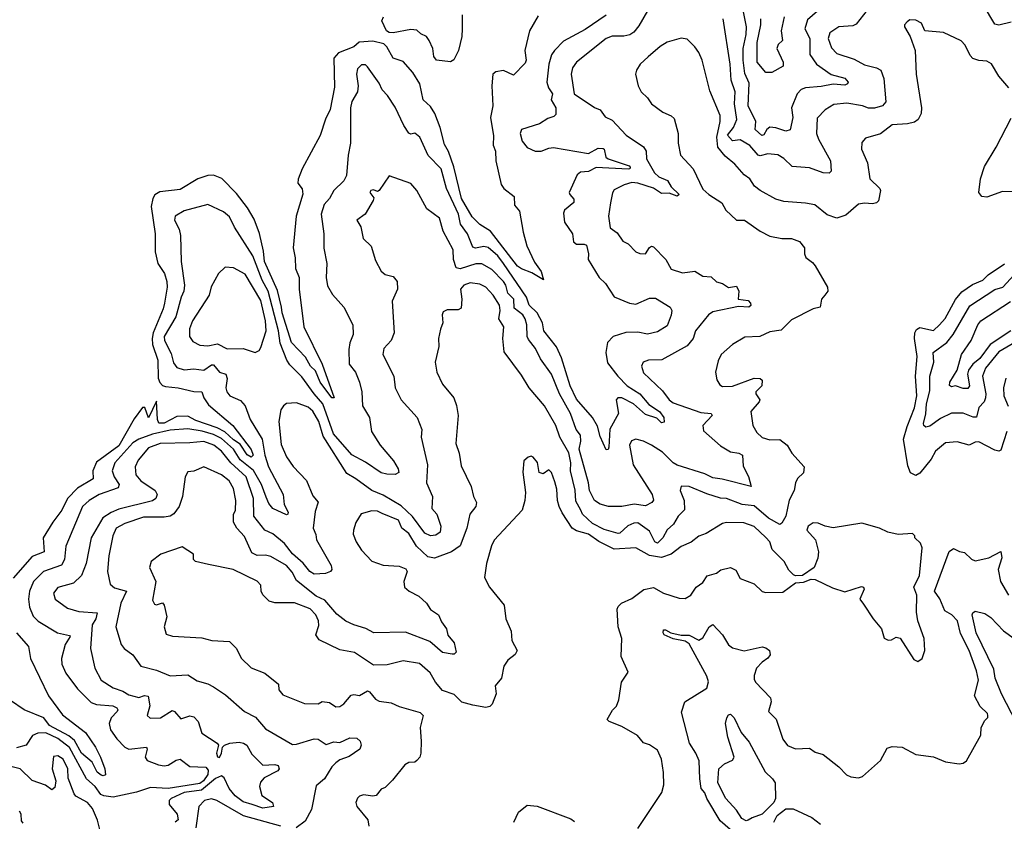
# Model space of a CAD drawing. Extents: x 1690054 to 1842981, y 782881 to 914114.
# Tile 278 of 656: x 1738552 to 1743543, y 877369 to 881431. Entities that reach past the tile are written whole.
import ezdxf

# ---------------------------------------------------------------- set-up
doc = ezdxf.new("R2010")
doc.units = 0

msp = doc.modelspace()

# ---------------------------------------------------------------- linework, layer by layer
at = {"layer": '0CON10XD'}
for points in [[(1742866.5, 881503.5), (1742791.7, 881408.3), (1742775, 881399.2), (1742705, 881394.6), (1742659.6, 881365), (1742651.2, 881335), (1742667.4, 881287.4), (1742695, 881260.3), (1742781.6, 881231.6), (1742835, 881202.5), (1742895, 881186.9), (1742917.5, 881175), (1742933.3, 881133.3), (1742942.2, 881015), (1742925.7, 880995), (1742885, 880982.4), (1742855, 880983.3), (1742825, 880994.4), (1742745, 881008.1), (1742679.5, 881000.5), (1742635, 880974.4), (1742595, 880931.2), (1742591.6, 880855), (1742600.6, 880825), (1742661.8, 880715), (1742666.1, 880663.9), (1742655, 880653.8), (1742625.3, 880654.7), (1742555, 880680.9), (1742467.7, 880687.7), (1742425, 880727.9), (1742395, 880746.7), (1742345, 880751), (1742305, 880741.1), (1742295, 880743.9), (1742253.4, 880793.4), (1742205, 880821.9), (1742165, 880817.7), (1742140.6, 880845), (1742170.2, 880885), (1742186.7, 880925), (1742174.8, 881005), (1742179.6, 881065), (1742158.8, 881125), (1742154, 881205), (1742118.2, 881435)], [(1742596.4, 881473.6), (1742545, 881430), (1742532.8, 881385), (1742557.7, 881335), (1742556.8, 881255), (1742590.8, 881205), (1742665, 881152.7), (1742735, 881135.3), (1742752, 881115), (1742748.5, 881105), (1742735, 881099.6), (1742675, 881104.7), (1742615, 881091.6), (1742535.2, 881084.8), (1742513.3, 881076.7), (1742493.8, 881055), (1742465.3, 880985), (1742470.8, 880935), (1742457.7, 880872.3), (1742435, 880865.3), (1742385, 880883.2), (1742355, 880886.2), (1742339.1, 880875), (1742325, 880847.8), (1742314.1, 880844.1), (1742280.3, 880875), (1742283.7, 880915), (1742244.8, 880995), (1742249.5, 881109.5), (1742228.2, 881158.2), (1742220.3, 881225), (1742220.3, 881285), (1742235.5, 881355), (1742236.7, 881395), (1742214.2, 881505)], [(1743577.9, 881417.9), (1743515, 881403.1), (1743495, 881408.6), (1743438.2, 881505)], [(1741525, 881454.1), (1741418.3, 881381.7), (1741308.5, 881321.5), (1741262.5, 881275), (1741248, 881252), (1741234.7, 881205), (1741224.1, 881115), (1741232.4, 881085), (1741252.7, 881055), (1741245.9, 881025), (1741269.4, 880985), (1741269, 880951), (1741259.9, 880940.1), (1741229.7, 880930.3), (1741186.6, 880903.4), (1741096, 880875), (1741088.6, 880855), (1741099.2, 880815), (1741125, 880782.5), (1741165, 880764.3), (1741195, 880764.4), (1741235, 880780.5), (1741257.2, 880782.8), (1741435, 880753), (1741485, 880779.1), (1741509, 880779), (1741515, 880774.3), (1741523.8, 880735), (1741535.1, 880725.1), (1741641.1, 880691.1), (1741646.4, 880683.6), (1741644.2, 880675.8), (1741635.7, 880674.3), (1741475, 880682.4), (1741435, 880662.2), (1741395, 880659.1), (1741378.5, 880645), (1741338.1, 880555), (1741340, 880545), (1741361.5, 880521.5), (1741361.5, 880505), (1741313.5, 880466.5), (1741308.8, 880451.2), (1741313.1, 880405), (1741354, 880345), (1741358.9, 880305), (1741374.2, 880294.2), (1741414, 880294), (1741425, 880288.1), (1741435.6, 880245), (1741434.4, 880215), (1741490, 880125), (1741521.4, 880095), (1741565, 880025.8), (1741643.8, 879995), (1741675, 879990), (1741745, 880020.4), (1741775, 880020), (1741849.2, 879975), (1741857.1, 879957.1), (1741854.3, 879934.3), (1741835, 879879.5), (1741785, 879848.9), (1741735, 879838.2), (1741685, 879847.5), (1741625, 879845.2), (1741560.8, 879825), (1741532.5, 879795), (1741522.5, 879745), (1741531.7, 879691.7), (1741584.4, 879624.4), (1741631.8, 879575), (1741695, 879534.4), (1741741.6, 879481.6), (1741794.6, 879445), (1741816.8, 879415), (1741819.1, 879390.9), (1741805, 879387.9), (1741782.5, 879412.5), (1741725, 879430.9), (1741663.3, 879485), (1741605, 879514.4), (1741583.3, 879515), (1741576, 879505), (1741587.5, 879435), (1741544.3, 879355.7), (1741538.6, 879265), (1741535, 879253.8), (1741525, 879251.2), (1741495, 879318.6), (1741481.8, 879371.8), (1741455.4, 879415), (1741375, 879507.5), (1741342.7, 879575), (1741298.3, 879718.3), (1741273.6, 879773.6), (1741208.8, 879855), (1741202.1, 879895), (1741175.5, 879945), (1741135.2, 879985), (1741120.8, 880025), (1741005, 880196.1), (1740975, 880235.2), (1740927.3, 880277.3), (1740905, 880282), (1740862.8, 880272.8), (1740848.5, 880278.5), (1740821.2, 880345), (1740787.1, 880395), (1740776.7, 880445), (1740715, 880575.5), (1740688, 880675), (1740622.6, 880742.6), (1740580.6, 880835), (1740555, 880855.6), (1740535, 880850), (1740525, 880855.8), (1740498.6, 880895), (1740455, 880987.1), (1740416.8, 881046.8), (1740390, 881075), (1740375, 881108.8), (1740315, 881192.5), (1740305, 881202.5), (1740285, 881202.5), (1740265, 881182.5), (1740259.4, 881155), (1740267.3, 881095), (1740264.6, 881065.4), (1740235, 881016.2), (1740229.4, 880985), (1740229.6, 880805), (1740216.4, 880745), (1740209.1, 880640.9), (1740195.6, 880615), (1740145, 880565.7), (1740122.5, 880525), (1740095, 880494.2), (1740079.6, 880445), (1740093.8, 880345), (1740093.4, 880273.4), (1740109.5, 880195), (1740105.4, 880125), (1740112.8, 880082.8), (1740138.3, 880038.3), (1740195, 879973.8), (1740240.6, 879885), (1740241.9, 879835), (1740225.8, 879794.2), (1740220.8, 879759.2), (1740222.5, 879685), (1740254.2, 879644.2), (1740274.7, 879594.7), (1740286.2, 879545), (1740289.1, 879475), (1740324.5, 879415), (1740334.6, 879345), (1740379.6, 879275), (1740446.5, 879196.5), (1740470.9, 879155), (1740473.3, 879136.7), (1740455, 879127.3), (1740412.6, 879127.4), (1740385, 879134.2), (1740305, 879189.3), (1740235.4, 879225.4), (1740143.2, 879333.2), (1740088.5, 879485), (1740044.9, 879534.9), (1739982.1, 879622.1), (1739921.6, 879681.6), (1739906.5, 879705), (1739871.9, 879791.9), (1739864.3, 879855), (1739811.3, 880055), (1739781.7, 880111.7), (1739734, 880235), (1739640.3, 880380.3), (1739615, 880431.4), (1739585, 880457.3), (1739505, 880494.6), (1739385, 880462.3), (1739339.4, 880435), (1739336.5, 880415), (1739359.7, 880369.7), (1739367.4, 880337.4), (1739370, 880205), (1739387.5, 880085), (1739384, 880055), (1739370.8, 880025), (1739342.8, 879925), (1739284.4, 879825), (1739286.6, 879805), (1739319, 879739), (1739332.2, 879692.2), (1739348.8, 879668.8), (1739385, 879657.6), (1739435, 879661.4), (1739485, 879654.7), (1739525, 879681.9), (1739535, 879682.8), (1739564.8, 879644.8), (1739597.1, 879635), (1739602.9, 879612.9), (1739597.3, 879565), (1739601.5, 879545), (1739616.9, 879525), (1739671.1, 879501.1), (1739695.5, 879475), (1739719.5, 879405), (1739781.2, 879305), (1739794.8, 879225), (1739813.3, 879165), (1739887.9, 879025), (1739892.7, 878975), (1739912.5, 878935), (1739911.4, 878925), (1739905, 878921.8), (1739835, 878953.8), (1739815, 878980), (1739801.9, 879011.9), (1739777.8, 879075), (1739737, 879147), (1739670.1, 879200.1), (1739636.4, 879255), (1739575, 879308.9), (1739535, 879329.2), (1739476.5, 879346.5), (1739405, 879357.7), (1739315, 879351.3), (1739225, 879330), (1739155.3, 879304.7), (1739125, 879286.2), (1739033.8, 879185), (1739020, 879145), (1739030, 879115), (1739055.4, 879075), (1739050.3, 879059.7), (1738955, 879025.7), (1738903.8, 878995), (1738870.8, 878965), (1738786.2, 878763.8), (1738779, 878695), (1738763.1, 878666.9), (1738671.8, 878635), (1738622, 878585), (1738601.8, 878535), (1738596.4, 878495), (1738601.3, 878455), (1738619.4, 878409.4), (1738645, 878383.8), (1738742.9, 878325), (1738805, 878310), (1738807.3, 878305), (1738783.1, 878265), (1738763.2, 878195), (1738766.1, 878165), (1738785, 878119.2), (1738845, 878040), (1738915, 877971.8), (1738941.8, 877961.8), (1739024.2, 877954.3), (1739044.4, 877945), (1739050, 877935), (1739045.5, 877925), (1739015, 877893.5), (1739004.7, 877865), (1739012.8, 877832.8), (1739045, 877787.1), (1739085, 877745.6), (1739105, 877735.4), (1739194.2, 877744.2), (1739197.9, 877735), (1739188.5, 877695), (1739198.1, 877678.1), (1739255.3, 877654.7), (1739285, 877650), (1739303.8, 877653.8), (1739345, 877680), (1739365, 877684.5), (1739415, 877646.9), (1739495, 877643.4), (1739507.7, 877627.7), (1739505, 877606.7), (1739484.1, 877575), (1739465, 877560.5), (1739305, 877536.1), (1739215, 877541), (1739143.3, 877516.7), (1739025, 877491.4), (1738978.5, 877498.5), (1738963.1, 877505), (1738934.8, 877545), (1738890, 877585), (1738805, 877743.5), (1738745, 877788.7), (1738685, 877816.9), (1738643.9, 877816.1), (1738616.7, 877803.3), (1738585, 877754.4), (1738535, 877742.1)], [(1740795.6, 881455), (1740794.2, 881384.2), (1740792.9, 881345), (1740775.6, 881275), (1740753, 881227), (1740735, 881217.5), (1740665, 881226.2), (1740652, 881245), (1740646, 881285), (1740628, 881325), (1740614, 881345), (1740585, 881358.6), (1740565, 881377.3), (1740535, 881381.7), (1740445, 881364.9), (1740425, 881366.5), (1740410.8, 881375), (1740388.2, 881425), (1740395.3, 881445)], [(1741735, 881476.2), (1741690.9, 881399.1), (1741665, 881367.7), (1741645.2, 881354.8), (1741615, 881347.7), (1741555, 881346.5), (1741525.7, 881335), (1741374.4, 881215.6), (1741353.8, 881186.2), (1741346.7, 881155), (1741362.7, 881055), (1741465, 880985.4), (1741493.8, 880973.8), (1741519.2, 880939.2), (1741555, 880922.5), (1741627.1, 880845), (1741715, 880786.5), (1741727.7, 880765), (1741729.5, 880725), (1741770, 880655), (1741792.5, 880635), (1741836.4, 880616.4), (1741853.7, 880583.7), (1741894.6, 880545), (1741885, 880536.8), (1741845, 880551.6), (1741805, 880550), (1741765, 880576.7), (1741685, 880602.7), (1741654.4, 880605.6), (1741615.8, 880594.2), (1741565, 880569.2), (1741556.4, 880553.6), (1741546.7, 880503.3), (1741536.5, 880435), (1741545.5, 880375.5), (1741581.2, 880351.2), (1741608.9, 880308.9), (1741635.8, 880295), (1741674.7, 880254.7), (1741695, 880245.4), (1741724.7, 880245.3), (1741745, 880276.9), (1741755, 880283.3), (1741765, 880279.7), (1741827.5, 880215), (1741855, 880167.5), (1741911.8, 880148.2), (1741975, 880157.5), (1742015, 880131.3), (1742057.2, 880127.2), (1742085, 880103.2), (1742115, 880093.6), (1742144.6, 880074.6), (1742185, 880080), (1742197.2, 880055), (1742194.7, 880015), (1742245, 880007.6), (1742257.3, 879995), (1742257.6, 879982.4), (1742248.8, 879975), (1742195, 879977.8), (1742065, 879950), (1742044.4, 879935), (1741978.2, 879855), (1741965.3, 879815), (1741935, 879778.2), (1741808, 879708), (1741740, 879705), (1741713.3, 879695), (1741704.3, 879675), (1741715, 879641.4), (1741810.5, 879550.5), (1741844.8, 879504.8), (1741865, 879490.4), (1742005, 879440), (1742056.7, 879435), (1742061.8, 879425), (1742015.3, 879375), (1742017.8, 879347.8), (1742105, 879270.9), (1742155, 879242), (1742198, 879235), (1742215.4, 879225), (1742218.9, 879168.9), (1742246.6, 879116.6), (1742260, 879065), (1742113.6, 879103.6), (1742065, 879108.8), (1742025, 879129.3), (1741885, 879174.3), (1741865, 879185.9), (1741809.8, 879239.8), (1741754.7, 879274.7)], [(1741180.4, 881449.6), (1741136.9, 881375), (1741112.5, 881275), (1741120, 881225), (1741115, 881211.1), (1741055, 881150), (1741005, 881174.2), (1740965, 881166), (1740950, 881155), (1740945.5, 881095), (1740950.4, 880995), (1740939.2, 880935), (1740953, 880843), (1740951.6, 880795), (1740963.1, 880765), (1740965.3, 880715.3), (1740991.9, 880595), (1741006.3, 880576.3), (1741058.8, 880535), (1741060.7, 880490.7), (1741085, 880460), (1741103.5, 880355), (1741122.7, 880285), (1741161.7, 880201.7), (1741196, 880155), (1741207.5, 880112.5), (1741148.9, 880148.9), (1741095, 880168.2), (1741075, 880182.5), (1740939, 880359), (1740885, 880393.2), (1740845, 880432.6), (1740792.2, 880525), (1740751.9, 880685), (1740725, 880763.6), (1740705, 880797.8), (1740683, 880885), (1740656.7, 880955), (1740635, 880990.9), (1740597.3, 881025), (1740580.9, 881105), (1740545, 881162.9), (1740495, 881219.2), (1740445, 881235.7), (1740413.2, 881293.2), (1740398.5, 881308.5), (1740342.6, 881322.6), (1740273.6, 881316.4), (1740245, 881293), (1740167.4, 881262.6), (1740144.5, 881235), (1740148.1, 881088.1), (1740125.7, 880975), (1740102.7, 880927.3), (1740075.3, 880844.7), (1739983.4, 880675), (1739963.3, 880623.3), (1739961.9, 880601.9), (1739983.5, 880573.5), (1739987.3, 880547.3), (1739953.6, 880435), (1739938, 880275), (1739948.8, 880225), (1739950.3, 880170.3), (1739968.8, 880125), (1739968.2, 880065), (1739992.7, 879875), (1740085, 879685.8), (1740145.5, 879514.5), (1740135, 879514.5), (1740074.3, 879595), (1740052, 879652), (1740026.8, 879675), (1740001, 879721), (1739930.2, 879795), (1739883, 879945), (1739879, 879975), (1739858.5, 880058.5), (1739793.1, 880205), (1739788.5, 880258.5), (1739767.5, 880347.5), (1739740.5, 880420.5), (1739707.3, 880477.3), (1739650.5, 880550.5), (1739576.6, 880626.6), (1739535, 880643.5), (1739505, 880641.6), (1739455, 880624.7), (1739365, 880570.8), (1739261.8, 880558.2), (1739236.7, 880543.2), (1739226, 880525), (1739217.9, 880485), (1739238.4, 880345), (1739238.8, 880255), (1739252.4, 880195), (1739286.4, 880145), (1739298.4, 880105), (1739300, 880075), (1739285.6, 879994.4), (1739278.9, 879965), (1739227.8, 879845), (1739222.8, 879815), (1739225.4, 879785.4), (1739252.4, 879705), (1739253.8, 879615), (1739262.8, 879592.8), (1739275, 879577.3), (1739291.5, 879571.5), (1739355, 879565.2), (1739435, 879546.8), (1739475.2, 879545.2), (1739485.2, 879515), (1739509.6, 879479.6), (1739631.9, 879375), (1739725, 879253.2), (1739736, 879225), (1739725, 879214.2), (1739705, 879225.8), (1739669.8, 879279.8), (1739635, 879301.4), (1739592.1, 879342.1), (1739552.3, 879362.3), (1739445, 879399.4), (1739405, 879422.3), (1739348.9, 879421.1), (1739285, 879386.1), (1739257.2, 879387.2), (1739250.9, 879405), (1739245, 879497.5), (1739205, 879414.2), (1739185.4, 879465.4), (1739175, 879465.5), (1739131.7, 879408.3), (1739055, 879272), (1738941, 879189), (1738922, 879145), (1738924.1, 879105), (1738845, 879057.1), (1738794.8, 879005), (1738766.1, 878945), (1738720.2, 878885), (1738670.9, 878805), (1738675.4, 878735), (1738615, 878711.2), (1738518, 878602)], [(1742427.6, 881445), (1742412.7, 881375), (1742418.9, 881325), (1742397.3, 881305), (1742390.7, 881285), (1742421.9, 881215), (1742422, 881195), (1742365, 881163.1), (1742335, 881164), (1742290.5, 881215), (1742289.7, 881315), (1742309.7, 881405), (1742309.5, 881435)], [(1743565.8, 881085), (1743515, 881144), (1743477.6, 881207.6), (1743455, 881220), (1743415, 881223.3), (1743384.5, 881234.5), (1743369.5, 881249.5), (1743345, 881302.5), (1743325, 881324.3), (1743235, 881366.2), (1743140, 881375), (1743123, 881413), (1743095, 881428.8), (1743065, 881430), (1743050.5, 881419.5), (1743037.5, 881405), (1743037.5, 881395), (1743065.9, 881345.9), (1743091.4, 881275), (1743095.8, 881154.2), (1743123.1, 880985), (1743121.9, 880955), (1743106.9, 880925), (1743088.4, 880911.6), (1743052.8, 880902.8), (1742975, 880898.6), (1742915, 880852.9), (1742840.3, 880829.7), (1742821.9, 880808.1), (1742820, 880775), (1742850.6, 880705), (1742862.3, 880625), (1742912.5, 880575), (1742915.7, 880565), (1742905, 880513.3), (1742895, 880502.5), (1742875, 880498.6)], [(1742875, 880498.6), (1742835, 880501.4), (1742805, 880495.6), (1742739.7, 880440.3), (1742694.1, 880425.9), (1742645, 880442.9), (1742582.1, 880492.1), (1742535, 880501.9), (1742425, 880509.4), (1742385, 880520.8), (1742305, 880565.7), (1742277.6, 880587.6), (1742252.9, 880625), (1742224.7, 880644.7), (1742178, 880698), (1742128.5, 880738.5), (1742090.4, 880785), (1742086.7, 880835), (1742103.1, 880915), (1742102.9, 880945), (1742051.1, 881071.1), (1742010.9, 881225), (1741994.5, 881265), (1741973.9, 881293.9), (1741935, 881332.5), (1741905, 881337.5), (1741835, 881317.5), (1741798, 881295), (1741738.2, 881241.8), (1741698, 881205), (1741678.8, 881175), (1741673.3, 881155), (1741687.5, 881095), (1741702.5, 881065), (1741734.5, 881034.5), (1741755, 881003.8), (1741811.7, 880961.7), (1741854.5, 880944.5), (1741869.7, 880929.7), (1741890, 880855), (1741889.4, 880805), (1741902.2, 880745), (1741965.3, 880675.3), (1742015, 880571.9), (1742044.6, 880544.6), (1742112.1, 880502.1), (1742130.8, 880465), (1742185, 880414.4), (1742225.4, 880415.4), (1742305, 880358.6), (1742354.5, 880334.5), (1742415, 880321.4), (1742465, 880322), (1742505, 880306.2), (1742531.2, 880275), (1742530.5, 880245), (1742536.7, 880226.7), (1742571.4, 880201.4), (1742584.3, 880184.3), (1742646.2, 880075), (1742648.8, 880055), (1742634.1, 880035.9), (1742616.7, 880015), (1742610, 879975), (1742575, 879966.2), (1742465, 879910.6), (1742412.8, 879857.2), (1742355, 879848.6), (1742303.8, 879826.2), (1742228.5, 879821.5), (1742165, 879785.4), (1742107.9, 879735), (1742093, 879703), (1742079.5, 879645), (1742086.6, 879606.6), (1742100.7, 879580.7), (1742115, 879571.9), (1742165, 879573.5), (1742275, 879614.7), (1742305, 879612.5), (1742316.6, 879605), (1742314.2, 879575), (1742283.4, 879545), (1742283.9, 879535), (1742304.6, 879505), (1742301.2, 879495), (1742258.5, 879445), (1742267.8, 879375), (1742288.9, 879338.9), (1742315, 879314.3), (1742355, 879302.1), (1742405, 879303.2), (1742442.1, 879275), (1742466, 879235), (1742528.6, 879165), (1742525.8, 879135), (1742494.6, 879105.4), (1742484.3, 879085), (1742478.6, 879045), (1742453.5, 878996.5), (1742436.1, 878915), (1742415, 878879.2), (1742405, 878873.3), (1742347.5, 878905), (1742275, 878968.2), (1742215, 878974.4), (1742135, 879005.2), (1742105, 879006.5), (1742035, 879029), (1741946.2, 879065), (1741905, 879068), (1741900, 879045), (1741921.2, 878995), (1741921.8, 878948.2), (1741889.3, 878915), (1741866.3, 878875), (1741833.7, 878846.3), (1741812.3, 878805), (1741785, 878779.4), (1741771.7, 878785), (1741745, 878839.8), (1741685, 878881.8), (1741665, 878880.7), (1741635, 878867), (1741595, 878829.7), (1741585, 878827.4), (1741515, 878847.1), (1741455, 878878), (1741404.9, 878924.9), (1741396.2, 878946.2), (1741371.5, 878991.5), (1741367.1, 879047.1), (1741343.4, 879145), (1741345.4, 879185), (1741335, 879236.9), (1741290.8, 879315), (1741269.7, 879375), (1741212.9, 879475), (1741134.6, 879565), (1741095, 879630), (1741007.3, 879747.3), (1741000.8, 879815), (1741005.4, 879875), (1740981.2, 879915), (1740987.5, 879957.5), (1740983.4, 879985), (1740951.5, 880035), (1740914.6, 880075), (1740885, 880091.1), (1740835, 880097.4), (1740803.8, 880086.2), (1740787.3, 880065), (1740794, 880015), (1740790, 879970), (1740775, 879960), (1740719.3, 879960.7), (1740698.8, 879951.2), (1740694.2, 879935.8), (1740697.5, 879895), (1740685, 879863.3), (1740674.2, 879815), (1740676, 879775), (1740658, 879695), (1740665.7, 879645), (1740695.6, 879585), (1740752.5, 879515), (1740766.3, 879476.3), (1740774.4, 879425), (1740762.8, 879282.8), (1740778.9, 879235), (1740790.2, 879170.2), (1740840.5, 879065), (1740852.5, 879015), (1740867.3, 878985), (1740864.5, 878965), (1740834.6, 878925.4), (1740818.7, 878855), (1740784.6, 878765), (1740740.8, 878735), (1740655, 878702.7), (1740620.1, 878710.1), (1740563.5, 878763.5), (1740525, 878826.8), (1740489.3, 878855), (1740472.7, 878895), (1740389.1, 878929.1), (1740365, 878940.4), (1740337.1, 878942.9), (1740283.4, 878926.6), (1740255.9, 878884.1), (1740243.3, 878845), (1740243.1, 878825), (1740257.5, 878785), (1740283.8, 878743.8), (1740336.7, 878686.7), (1740395, 878667.1), (1740475, 878662.1), (1740509.1, 878649.1), (1740516, 878635), (1740498.6, 878585), (1740502, 878555), (1740526.2, 878535), (1740575, 878510.8), (1740614.3, 878475), (1740635, 878442.5), (1740675.8, 878415), (1740689.8, 878379.8), (1740715.7, 878345), (1740722.5, 878312.5), (1740755, 878273.3), (1740764.1, 878225.9), (1740755, 878216.2), (1740744.2, 878215.8), (1740695, 878224.4), (1740630.6, 878280.6), (1740507.7, 878327.7), (1740347.5, 878325), (1740305.9, 878345.9), (1740245.5, 878364.5), (1740205, 878382.6), (1740159.6, 878419.6), (1740099.3, 878489.3), (1740055, 878509.5), (1739955, 878589.7), (1739932.4, 878632.4), (1739905, 878665.3), (1739825, 878711.8), (1739797.6, 878717.6), (1739755.9, 878715.9), (1739728.8, 878728.8), (1739692, 878812), (1739652.7, 878855), (1739635.8, 878885), (1739635.8, 878924.3), (1739645.3, 878945), (1739648.3, 878995), (1739636.4, 879055), (1739614, 879095), (1739575, 879125.3), (1739485.9, 879165.9), (1739435, 879142.9), (1739405, 879140), (1739390.8, 879115), (1739377.9, 879015), (1739361.1, 878965), (1739333.3, 878926.7), (1739315, 878915.8), (1739285, 878910.2), (1739180.3, 878909.7), (1739085, 878878.1), (1739041.2, 878855), (1739024.3, 878815.7), (1739003.3, 878715), (1738996.5, 878635), (1739010.9, 878570.9), (1739032.3, 878552.3), (1739092.5, 878535), (1739064.8, 878475), (1739038.8, 878355), (1739066.4, 878265), (1739081.9, 878245), (1739125, 878212), (1739166.7, 878155), (1739244.7, 878134.7), (1739315, 878106.2), (1739405, 878112.2), (1739451.1, 878081.1), (1739505.5, 878065.5), (1739535, 878050), (1739595, 878010), (1739692, 877925), (1739747.3, 877897.3), (1739798.4, 877838.4), (1739935, 877758.8), (1739955, 877759.6), (1740045, 877787.2), (1740065.3, 877785.3), (1740105, 877758.2), (1740145, 877771.9), (1740175, 877768.2), (1740225, 877791.8), (1740260.6, 877790.6), (1740278, 877775), (1740282.5, 877755), (1740276, 877735), (1740221.9, 877698.1), (1740175, 877680.4), (1740154.3, 877665.7), (1740134.5, 877645), (1740096.2, 877583.8), (1740055, 877548.9), (1740030.3, 877429.7), (1739999.7, 877370.3), (1739953.5, 877336.5)], [(1743646.4, 880556.4), (1743535, 880559.5), (1743455, 880531.1), (1743430, 880535), (1743414.5, 880554.5), (1743422.7, 880625), (1743442.9, 880687.1), (1743502.5, 880785), (1743577.8, 880932.2)], [(1741754.7, 879274.7), (1741715, 879295.5), (1741675, 879305.3), (1741653.2, 879296.8), (1741642.7, 879275), (1741662, 879175), (1741758.2, 879025), (1741764.2, 878995.8), (1741756.2, 878985), (1741725, 878968.5), (1741666.4, 878976.4), (1741605, 878963.6), (1741536.3, 878963.7), (1741495, 878975.5), (1741465, 878994.4), (1741440.8, 879045), (1741436.1, 879085), (1741387.6, 879255), (1741396.2, 879296.2), (1741394.7, 879325), (1741373.1, 879355), (1741344, 879435), (1741289, 879535), (1741247.3, 879635), (1741192.6, 879712.6), (1741167.1, 879765), (1741131.2, 879811.2), (1741124.7, 879825), (1741123.1, 879885), (1741114.7, 879915), (1741102.8, 879935), (1741059.1, 879969.1), (1741056.5, 880015), (1741025.8, 880045.8), (1741016.1, 880085), (1741004.8, 880105), (1740945.1, 880165.1), (1740895, 880193.6), (1740865, 880194.3), (1740785, 880167.7), (1740765, 880173.9), (1740750.7, 880215), (1740748.7, 880265), (1740699, 880359), (1740680.8, 880425), (1740615, 880471.9), (1740565, 880565.5), (1740535, 880600), (1740425, 880639.2), (1740374.1, 880565.9), (1740365, 880560), (1740345, 880568), (1740331.2, 880565), (1740326.2, 880555), (1740347.5, 880527.5), (1740343.3, 880515), (1740303.8, 880445), (1740260.5, 880415), (1740280.8, 880380.8), (1740292.7, 880322.7), (1740332.9, 880282.9), (1740355, 880210.8), (1740385, 880156.7), (1740405, 880139.1), (1740445, 880129.6), (1740466.2, 880105), (1740466.6, 880065), (1740440.9, 880005), (1740450.5, 879845), (1740435.6, 879805), (1740398.1, 879765), (1740393.1, 879735), (1740448.2, 879625), (1740455.4, 879565.4), (1740485.5, 879505.5), (1740566.7, 879415), (1740590.8, 879355), (1740586.7, 879315), (1740619.3, 879175), (1740613.5, 879085), (1740644.6, 879015), (1740641.5, 878955), (1740666.9, 878925), (1740686, 878865), (1740683.5, 878835), (1740660.8, 878819.3), (1740635, 878816.1), (1740605, 878828.7), (1740543.7, 878913.7), (1740485, 878967.7), (1740395, 879021.3), (1740337.8, 879045), (1740256.7, 879105), (1740211, 879131), (1740090.5, 879320.5), (1740068, 879395), (1740038, 879448), (1740015, 879467.4), (1739955, 879490), (1739905, 879485.7), (1739889.2, 879475), (1739875, 879453.3), (1739865.4, 879395), (1739878, 879278), (1739905, 879215.5), (1739937.7, 879167.7), (1740005.9, 879095.9), (1740037.6, 879017.6), (1740065, 878986.7), (1740049.7, 878939.7), (1740040, 878855), (1740053.3, 878823.3), (1740056.2, 878795), (1740131.1, 878665), (1740134.6, 878645.4), (1740127.3, 878635), (1740102.9, 878625), (1740045, 878621.1), (1740023.3, 878635), (1739988.1, 878678.1), (1739935, 878725.2), (1739895, 878776.7), (1739835, 878826.4), (1739795, 878844.6), (1739738.7, 878915), (1739736.8, 879005), (1739699.4, 879115), (1739622.5, 879185), (1739574.8, 879245), (1739536.5, 879275), (1739485, 879293.3), (1739415, 879286.1), (1739263.6, 879283.6), (1739205, 879261.6), (1739151.6, 879198.4), (1739136.5, 879165), (1739141.4, 879125), (1739165.3, 879095), (1739238.8, 879045), (1739248.2, 879025), (1739242.5, 879005), (1739225, 878993.3), (1739055, 878950.5), (1739015.8, 878934.2), (1738973.5, 878906.5), (1738914.2, 878805), (1738889.4, 878675), (1738865.8, 878614.2), (1738824.8, 878575.2), (1738745, 878553.8), (1738723.1, 878525), (1738731.5, 878495), (1738795, 878448.8), (1738852.1, 878432.1), (1738943.8, 878425), (1738937.5, 878395), (1738919.6, 878365), (1738911.5, 878245), (1738933.2, 878145), (1738964.5, 878084.5), (1739025.6, 878045), (1739075, 878028.9), (1739105, 878010), (1739155, 877996.9), (1739185, 878007.3), (1739203.7, 878003.7), (1739212.3, 877955), (1739198.6, 877905), (1739212.5, 877892.5), (1739265, 877893.4), (1739325, 877931.1), (1739336.4, 877926.4), (1739369.1, 877889.1), (1739415, 877904.6), (1739435, 877898.5), (1739455.9, 877875), (1739475.5, 877815.5), (1739553.3, 877765), (1739560, 877755), (1739549.2, 877715), (1739555, 877696.7), (1739565, 877692.5), (1739575.6, 877714.4), (1739580, 877745), (1739590, 877755), (1739617.5, 877765), (1739665, 877769.6), (1739685.9, 877765.9), (1739702.5, 877755), (1739728.8, 877708.8), (1739785, 877654), (1739845, 877656.4), (1739861.7, 877651.7), (1739868, 877635), (1739861.2, 877625), (1739790.9, 877589.1), (1739773.1, 877566.9), (1739767.3, 877545), (1739779.7, 877499.7), (1739833.8, 877465), (1739838.8, 877445), (1739785, 877436.7), (1739730, 877455), (1739685, 877468.8), (1739645, 877498.5), (1739614, 877535), (1739589.2, 877589.2), (1739575, 877600), (1739545, 877586.5), (1739472.8, 877527.2), (1739385, 877515.1), (1739319.5, 877485), (1739310, 877475), (1739309.6, 877455), (1739350.9, 877405), (1739355, 877376.7), (1739340, 877365)], [(1739745, 879744.3), (1739765, 879754.3), (1739775, 879770), (1739801.7, 879855), (1739798.2, 879905), (1739775, 880007.3), (1739695, 880141.5), (1739635, 880173.3), (1739593.6, 880176.4), (1739559.2, 880145), (1739523.3, 880076.7), (1739512.7, 880035), (1739427.5, 879905), (1739413.2, 879865), (1739413.5, 879825), (1739429.8, 879799.8), (1739465, 879781.5), (1739505, 879778.9), (1739555, 879789.3), (1739603.6, 879763.6), (1739684.7, 879764.7), (1739745, 879744.3)], [(1743556.1, 879345), (1743525, 879250), (1743515, 879245.5), (1743495, 879249.3), (1743415, 879292.2), (1743395, 879290), (1743365, 879274.4), (1743305, 879292.3), (1743245, 879286.7), (1743195, 879244.4), (1743171.9, 879205), (1743115, 879133.3), (1743095, 879121.4), (1743067.5, 879135), (1743055, 879170), (1743032.8, 879305), (1743050.5, 879369.5), (1743088.8, 879465), (1743100.2, 879525), (1743092.7, 879625), (1743102.3, 879725), (1743088.5, 879815), (1743090, 879845), (1743098.2, 879861.8), (1743115, 879870.5), (1743185, 879855.5), (1743215.2, 879884.8), (1743242.9, 879917.1), (1743296.4, 880013.6), (1743327.2, 880052.8), (1743381.6, 880088.4), (1743435, 880111.8), (1743461.4, 880138.6), (1743545, 880193.1)], [(1743645, 879824.2), (1743515, 879747.7), (1743448.1, 879665), (1743433.2, 879625), (1743450, 879535), (1743448.5, 879515), (1743440.9, 879495), (1743413.9, 879466.1), (1743402.4, 879417.6), (1743385, 879416.2), (1743335, 879436.8), (1743275, 879437.9), (1743219.4, 879410.6), (1743165, 879372), (1743145, 879367.1), (1743135, 879374.3), (1743133.8, 879385), (1743146, 879434), (1743148.3, 879485), (1743165, 879551.2), (1743165.7, 879625), (1743186.3, 879695), (1743182.9, 879745), (1743251.6, 879795), (1743283.5, 879835), (1743369.3, 879980.7), (1743495, 880063.2), (1743535.3, 880075), (1743592.6, 880137.4)], [(1743576.2, 879855), (1743471.3, 879785), (1743418.8, 879715), (1743383.8, 879686.1), (1743362.6, 879655), (1743357.2, 879635), (1743366.9, 879575), (1743357.7, 879562.3), (1743335, 879562.3), (1743296.4, 879576.4), (1743275, 879571.3), (1743265, 879577.5), (1743267.2, 879595), (1743305, 879654.4), (1743326.2, 879733.8), (1743375, 879805.5), (1743408.7, 879885), (1743425, 879905.4), (1743575, 880002.9)], [(1743550.6, 879615), (1743539.5, 879565), (1743540.9, 879525), (1743562.4, 879472.4)], [(1741685, 877333.3), (1741808, 877515), (1741816.9, 877555), (1741816, 877616), (1741806.2, 877685), (1741785, 877730), (1741745, 877757.5), (1741715, 877767.5), (1741684, 877804), (1741605, 877850), (1741540, 877875), (1741530, 877885), (1741557.7, 877932.3), (1741577.6, 877952.4), (1741588.6, 877985), (1741603.3, 878075), (1741636.2, 878125), (1741600.8, 878205), (1741604.2, 878295), (1741586.1, 878353.9), (1741581.2, 878445), (1741585, 878457.5), (1741602.5, 878475), (1741655, 878498.8), (1741716.7, 878543.3), (1741765, 878553.6), (1741815.5, 878525.5), (1741895, 878500), (1741925, 878497.5), (1741953.8, 878515), (1741981.2, 878555), (1742015, 878578.8), (1742037.5, 878612.5), (1742085, 878626.8), (1742106.8, 878643.2), (1742155, 878655.3), (1742182.5, 878642.5), (1742205, 878598.8), (1742275, 878572), (1742315, 878533.8), (1742335, 878528.8), (1742420.5, 878529.5), (1742485, 878577.5), (1742525, 878581.2), (1742565, 878596.7), (1742585, 878593.8), (1742672.7, 878552.7), (1742735, 878531.2), (1742819.3, 878559.3), (1742830, 878555), (1742832.5, 878545), (1742811.2, 878495), (1742829.7, 878469.7), (1742878, 878395), (1742921.2, 878345), (1742935, 878297.5), (1742955, 878287.5), (1742971.7, 878288.3), (1742995, 878302.5), (1743015, 878297.5), (1743085, 878188.8), (1743105, 878178.8), (1743126.2, 878195), (1743140.8, 878235), (1743137.1, 878295), (1743105.7, 878385.7), (1743098.3, 878428.3), (1743100, 878515), (1743084.6, 878555), (1743113.3, 878615), (1743127.5, 878755), (1743118.8, 878778.8), (1743090, 878805), (1743090, 878815), (1743078.3, 878828.3), (1743005, 878823.3), (1742953.6, 878833.6), (1742910, 878855), (1742820.7, 878880.7), (1742675, 878856.2), (1742635, 878864), (1742599.7, 878879.7), (1742575, 878881.4), (1742549.2, 878865), (1742542.2, 878845), (1742585.4, 878795.4), (1742602.2, 878735), (1742597.9, 878702.1), (1742580, 878655), (1742520, 878615), (1742485, 878612.5), (1742475, 878617.5), (1742451.2, 878641.2), (1742427.5, 878685), (1742367.2, 878747.2), (1742353.9, 878785), (1742335, 878806.8), (1742275, 878863.8), (1742222.1, 878882.1), (1742135, 878883.5), (1742115, 878878.9), (1742032.1, 878827.9), (1741995, 878813.5), (1741955.9, 878784.1), (1741905, 878761.5), (1741855, 878722.9), (1741805, 878705.4), (1741745, 878715.4), (1741675, 878754.6), (1741565, 878748.9), (1741487.7, 878787.7), (1741435, 878823.5), (1741375, 878841.6), (1741352.5, 878855), (1741301.7, 878931.7), (1741287.3, 878965), (1741277.7, 878995), (1741275, 879052.5), (1741265, 879090), (1741247.1, 879137.1), (1741235, 879150), (1741205, 879129.2), (1741185.8, 879135.8), (1741176.5, 879186.5), (1741155, 879213.8), (1741145, 879218.8), (1741130, 879215), (1741107.5, 879195), (1741101.7, 879138.3), (1741115.6, 879035), (1741112.2, 878995), (1741098.6, 878945), (1740956.6, 878793.4), (1740943.1, 878765), (1740917.5, 878675), (1740908, 878605), (1740934.3, 878555), (1741008.6, 878465), (1741016, 878395), (1741043.2, 878333.2), (1741046, 878285), (1741073.8, 878235), (1741063.8, 878215), (1741026, 878185), (1741005.8, 878155), (1740994, 878095), (1740962.5, 878055), (1740968, 878015), (1740947, 877963), (1740935, 877951.9), (1740914.5, 877945.5), (1740848.4, 877958.4), (1740792.8, 877972.8), (1740755, 878011.2), (1740695, 878032.5), (1740659.4, 878075), (1740632.4, 878122.4), (1740578.5, 878168.5), (1740495, 878183.1), (1740415, 878162), (1740345, 878160.8), (1740249.2, 878225), (1740175, 878237.9), (1740069.5, 878289.5), (1740053.5, 878315), (1740067.9, 878362.1), (1740067.3, 878385), (1740052.9, 878415), (1740025, 878446.1), (1739945, 878476.7), (1739845, 878475.9), (1739816, 878485), (1739785, 878516), (1739776.7, 878535), (1739774.3, 878565), (1739755, 878586.9), (1739634, 878645), (1739509.7, 878669.7), (1739442.5, 878685), (1739433.3, 878695), (1739433, 878723), (1739375, 878760), (1739267.3, 878722.7), (1739218.8, 878685), (1739210, 878655), (1739241.9, 878585), (1739225, 878490), (1739235, 878470), (1739245, 878466.7), (1739275, 878476.7), (1739283.8, 878465), (1739297.3, 878405), (1739284.7, 878355.3), (1739295, 878317.1), (1739327, 878307), (1739475, 878299.4), (1739525.5, 878285.5), (1739615, 878280.8), (1739651.4, 878245), (1739675, 878195.7), (1739725, 878147.5), (1739795, 878120.5), (1739864.2, 878065), (1739865.6, 878035), (1739885, 878010.6), (1739995, 877965.7), (1740064.4, 877964.4), (1740085, 877977.1), (1740122.1, 877972.1), (1740155, 877950), (1740175, 877951.2), (1740195, 877964.3), (1740231.4, 878008.6), (1740245, 878012.2), (1740275, 878006.2), (1740315, 878030), (1740325, 878026.2), (1740355, 877988), (1740375, 877977.5), (1740435, 877970), (1740475, 877951.9), (1740581.2, 877921.2), (1740596.7, 877905), (1740581.9, 877845), (1740587.9, 877775), (1740585.5, 877714.5), (1740580, 877695), (1740565, 877677.5), (1740555, 877669.2), (1740525, 877667.5), (1740505, 877655.6), (1740441.4, 877578.6), (1740405, 877541.2), (1740385, 877532.5), (1740359.2, 877500.8), (1740342.7, 877497.3), (1740295, 877502.9), (1740275, 877497.5), (1740263.7, 877486.3), (1740255.7, 877465), (1740260.6, 877445), (1740317.3, 877377.3), (1740321.9, 877345)], [(1742190.9, 877295), (1742102.6, 877372.6), (1742035.2, 877485), (1742025, 877513.1), (1742007.1, 877535), (1741999.2, 877585), (1741996.5, 877675), (1741979.5, 877715), (1741947.4, 877765), (1741907.7, 877922.3), (1741923.3, 877975), (1742035, 878043.8), (1742044.2, 878075.8), (1742034.5, 878105), (1741945, 878268.1), (1741925, 878282.7), (1741865, 878294.7), (1741818.9, 878315), (1741813.2, 878325), (1741815, 878339.2), (1741825, 878340), (1741853.6, 878323.6), (1741905, 878312.5), (1741945, 878312), (1741995, 878286.7), (1742015, 878298.6), (1742047.5, 878355), (1742065, 878366.2), (1742115, 878314.5), (1742145, 878263.8), (1742165, 878248.8), (1742225, 878233.5), (1742315, 878253.7), (1742335, 878248.6), (1742352.4, 878235), (1742357, 878213), (1742345, 878195.4), (1742315, 878175.3), (1742287.5, 878145), (1742275, 878108.8), (1742275, 878090), (1742282.7, 878075), (1742358.1, 877995), (1742361.9, 877975), (1742347.5, 877925), (1742387.4, 877887.4), (1742421.2, 877785), (1742445, 877753.8), (1742485, 877736.7), (1742555, 877740), (1742585, 877719.2), (1742625, 877707.5), (1742704, 877645), (1742743.3, 877605), (1742765, 877594.2), (1742805, 877590), (1742825, 877596.2), (1742915, 877676.7), (1742950, 877740), (1742975, 877749.2), (1743025, 877744.2), (1743095, 877707.5), (1743185, 877695.8), (1743245, 877671.2), (1743315, 877661.2), (1743335, 877663.8), (1743352.5, 877675), (1743423.8, 877805), (1743426.7, 877845), (1743445, 877880), (1743460, 877895), (1743460, 877905), (1743457.5, 877915), (1743420.5, 877950.5), (1743392.9, 878005), (1743413.2, 878085), (1743402.3, 878132.3), (1743364.6, 878235), (1743321.1, 878321.1), (1743305.9, 878385), (1743277, 878415), (1743242.1, 878435), (1743216.2, 878496.2), (1743188.7, 878535), (1743263.3, 878736.7), (1743285, 878752.4), (1743316.3, 878736.3), (1743341.9, 878731.9), (1743377.4, 878697.4), (1743395, 878689.6), (1743465, 878704), (1743525, 878735.8), (1743530, 878705), (1743511.5, 878645), (1743524.6, 878584.6), (1743565, 878515.7)], [(1743605, 877868.4), (1743528.6, 878015), (1743497.3, 878095), (1743489.4, 878139.4), (1743400.9, 878325), (1743380, 878415), (1743384.1, 878425.9), (1743396.2, 878433.8), (1743445, 878422.2), (1743475, 878401.5), (1743538.8, 878335), (1743593.3, 878295)], [(1738534.8, 878324.8), (1738596.7, 878255), (1738606.8, 878195), (1738697.7, 878005), (1738769.6, 877909.6), (1738885, 877819.4), (1738936.2, 877745), (1738961.4, 877695), (1738983.8, 877635), (1738986, 877605), (1738975, 877600), (1738965, 877603.1), (1738945, 877618), (1738919, 877669), (1738865, 877715.4), (1738829.2, 877779.2), (1738801.6, 877801.6), (1738702.4, 877855), (1738673.7, 877893.7), (1738575, 877933.6), (1738505, 877981.4)], [(1742235, 877372.1), (1742213.2, 877383.2), (1742186.1, 877425), (1742130.8, 877485), (1742091.8, 877565), (1742095.6, 877635), (1742125, 877660), (1742165, 877679.2), (1742173.3, 877695), (1742141.8, 877795), (1742129.8, 877865), (1742136.1, 877893.9), (1742145, 877908.6), (1742155, 877912.5), (1742173.6, 877893.6), (1742208.5, 877818.5), (1742250.3, 877770.3), (1742330.2, 877620.2), (1742368.9, 877585), (1742380.9, 877565), (1742383.6, 877485), (1742374.5, 877465), (1742315.6, 877405), (1742265, 877387.8), (1742245, 877374.7), (1742235, 877372.1)], [(1738965, 877301.1), (1738947, 877375), (1738921.2, 877435), (1738894.8, 877464.8), (1738836.9, 877496.9), (1738827.8, 877507.8), (1738798.1, 877588.1), (1738795.8, 877635), (1738772.1, 877685), (1738745, 877700.6), (1738722.9, 877697.1), (1738716.5, 877635), (1738734.6, 877575), (1738729.3, 877540.7), (1738715, 877528.1), (1738682.2, 877552.2), (1738615, 877576.4), (1738555, 877635.5), (1738507.1, 877647.1)], [(1739875, 877344.5), (1739686.5, 877396.5), (1739551.8, 877475), (1739525, 877483.5), (1739488.5, 877475), (1739459.4, 877445), (1739444, 877336)], [(1738570, 877360), (1738561.2, 877371.2), (1738559.5, 877405), (1738551.5, 877421.5)], [(1741057.5, 877365), (1741081.2, 877415), (1741125, 877452), (1741175, 877445.6), (1741345, 877382), (1741365, 877368)], [(1742374.2, 877365), (1742391.2, 877398.8), (1742435, 877432.8), (1742472.6, 877432.6), (1742568.3, 877388.3), (1742610.8, 877355)]]:
    msp.add_lwpolyline(points, dxfattribs=at)

doc.saveas('drawing.dxf')
